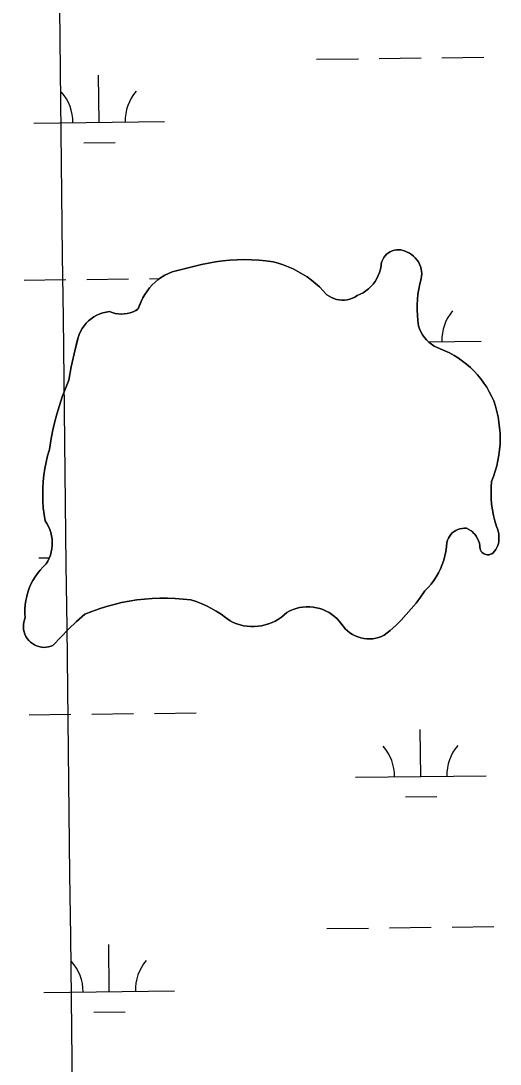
# Model space of a CAD drawing. Extents: x 3684037 to 3722149, y 433263 to 459021.
# Drawn here: x 3709216 to 3709583, y 453453 to 454251 of the extents above; entities that cross this region are included whole.
import ezdxf

# ---------------------------------------------------------------- set-up
doc = ezdxf.new("R2010")
doc.units = 0
for name, color, linetype in [('V-GRID-MAJR', 7, 'Continuous'), ('V-TOPO-SHOR', 7, 'Continuous'), ('V-WETL-SWMP', 7, 'Continuous')]:
    doc.layers.add(name, color=color, linetype=linetype)

msp = doc.modelspace()

# ---------------------------------------------------------------- linework, layer by layer
at = {"layer": 'V-GRID-MAJR'}
msp.add_spline([(3709426.74, 438923.75200000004), (3709355.373, 444981.088), (3709283.97, 451041.507), (3709212.5670000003, 457101.934), (3709212.531, 457105.01)], degree=3, dxfattribs=at)
at = {"layer": 'V-TOPO-SHOR'}
for points in [[(3709332.096, 454059.447), (3709354.481, 454064.995), (3709359.8880000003, 454066.136), (3709365.3310000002, 454067.072), (3709370.806, 454067.803), (3709376.307, 454068.327), (3709381.8200000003, 454068.645), (3709387.343, 454068.755), (3709392.867, 454068.655), (3709398.382, 454068.35000000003), (3709403.883, 454067.836), (3709409.359, 454067.115), (3709413.304, 454066.048), (3709417.187, 454064.776), (3709420.998, 454063.308), (3709424.73, 454061.643), (3709428.369, 454059.787), (3709431.9080000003, 454057.745), (3709435.336, 454055.521), (3709438.644, 454053.125), (3709441.824, 454050.559), (3709444.865, 454047.833), (3709447.7630000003, 454044.951), (3709450.508, 454041.925), (3709452.197, 454040.737), (3709454.002, 454039.733), (3709455.9020000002, 454038.92600000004), (3709457.876, 454038.326), (3709459.904, 454037.935), (3709461.96, 454037.76300000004), (3709464.024, 454037.808), (3709466.072, 454038.07), (3709468.082, 454038.549), (3709470.0270000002, 454039.235), (3709471.893, 454040.124), (3709473.65, 454041.206), (3709475.995, 454042.20900000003), (3709478.242, 454043.418), (3709480.3740000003, 454044.818), (3709482.373, 454046.401), (3709484.224, 454048.157), (3709485.911, 454050.067), (3709487.427, 454052.119), (3709488.752, 454054.299), (3709489.883, 454056.58400000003), (3709490.804, 454058.962), (3709491.515, 454061.411), (3709492.004, 454063.916), (3709492.221, 454065.58900000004), (3709492.651, 454067.221), (3709493.282, 454068.786), (3709494.11, 454070.259), (3709495.115, 454071.614), (3709496.287, 454072.833), (3709497.6010000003, 454073.89), (3709499.041, 454074.772), (3709500.579, 454075.465), (3709502.1950000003, 454075.956), (3709503.86, 454076.24100000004), (3709505.548, 454076.308), (3709507.2290000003, 454076.163), (3709508.878, 454075.805), (3709510.469, 454075.24100000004), (3709511.9760000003, 454074.48), (3709513.713, 454073.648), (3709515.3510000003, 454072.63800000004), (3709516.873, 454071.45900000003), (3709518.262, 454070.125), (3709519.501, 454068.653), (3709520.576, 454067.053), (3709521.473, 454065.352), (3709522.186, 454063.564), (3709522.7060000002, 454061.71), (3709523.023, 454059.81200000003), (3709523.1380000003, 454057.891), (3709523.048, 454055.968), (3709522.755, 454054.063), (3709521.741, 454050.164), (3709520.9220000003, 454046.217), (3709520.301, 454042.23600000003), (3709519.882, 454038.228), (3709519.66, 454034.204), (3709519.64, 454030.173), (3709519.818, 454026.14900000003), (3709520.199, 454022.137), (3709520.779, 454018.147), (3709521.5810000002, 454015.77), (3709522.605, 454013.48), (3709523.845, 454011.297), (3709525.284, 454009.24), (3709526.912, 454007.332), (3709528.717, 454005.587), (3709530.677, 454004.02), (3709532.778, 454002.648)], [(3709304.188, 454029.784), (3709305.409, 454030.568), (3709305.989, 454031.023), (3709307.109, 454033.911), (3709308.247, 454036.764), (3709309.589, 454039.52400000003), (3709311.123, 454042.185), (3709312.845, 454044.726), (3709314.744, 454047.141), (3709316.812, 454049.41000000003), (3709319.036, 454051.528), (3709321.4080000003, 454053.477), (3709323.913, 454055.255), (3709326.538, 454056.846), (3709329.27, 454058.24700000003), (3709332.096, 454059.447)], [(3709239.279, 453772.875), (3709237.4790000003, 453772.379), (3709235.634, 453772.096), (3709233.768, 453772.031), (3709231.906, 453772.18), (3709230.073, 453772.547), (3709228.298, 453773.12200000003), (3709226.6, 453773.901), (3709225.004, 453774.871), (3709223.534, 453776.02), (3709222.205, 453777.333), (3709221.037, 453778.791), (3709220.048, 453780.374), (3709219.248, 453782.06200000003), (3709218.6520000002, 453783.83400000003), (3709218.262, 453785.658), (3709218.09, 453787.52), (3709218.133, 453789.386), (3709218.394, 453791.235), (3709218.869, 453793.041), (3709219.549, 453794.78), (3709219.3340000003, 453798.045), (3709219.34, 453801.315), (3709219.5670000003, 453804.57800000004), (3709220.018, 453807.818), (3709220.683, 453811.021), (3709221.566, 453814.17100000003), (3709222.66, 453817.253), (3709223.96, 453820.253), (3709225.461, 453823.159), (3709227.1550000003, 453825.95900000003), (3709229.035, 453828.634), (3709231.091, 453831.177), (3709233.315, 453833.575), (3709235.6950000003, 453835.818), (3709236.938, 453837.985), (3709237.995, 453840.25), (3709238.855, 453842.59500000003), (3709239.515, 453845.005), (3709239.969, 453847.463), (3709240.215, 453849.947), (3709240.252, 453852.446), (3709240.076, 453854.938), (3709239.691, 453857.408), (3709239.099, 453859.835), (3709238.304, 453862.202), (3709237.315, 453864.496), (3709236.133, 453866.7), (3709234.771, 453868.793), (3709233.975, 453873.76300000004), (3709233.397, 453878.766), (3709233.039, 453883.788), (3709232.9020000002, 453888.82), (3709232.983, 453893.854), (3709233.287, 453898.88), (3709233.811, 453903.887), (3709234.552, 453908.868), (3709235.5130000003, 453913.81), (3709236.686, 453918.705), (3709238.077, 453923.544), (3709239.168, 453930.352), (3709240.483, 453937.12), (3709242.019, 453943.842), (3709243.772, 453950.51), (3709245.745, 453957.117), (3709247.93, 453963.656), (3709250.328, 453970.12200000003), (3709252.935, 453976.503), (3709254.764, 453986.612), (3709256.906, 453996.658), (3709259.362, 454006.63300000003), (3709259.984, 454009.097), (3709260.826, 454011.49700000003), (3709261.883, 454013.81200000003), (3709263.14, 454016.021), (3709264.592, 454018.108), (3709266.227, 454020.058), (3709268.029, 454021.852), (3709269.985, 454023.476), (3709272.078, 454024.92), (3709274.294, 454026.167), (3709276.612, 454027.21400000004), (3709279.014, 454028.045), (3709281.4820000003, 454028.658), (3709283.995, 454029.047), (3709286.164, 454028.20900000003), (3709288.404, 454027.59500000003), (3709290.696, 454027.21), (3709293.014, 454027.06), (3709295.3370000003, 454027.14400000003), (3709297.639, 454027.46400000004), (3709299.898, 454028.014), (3709302.0870000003, 454028.791), (3709304.188, 454029.784)], [(3709532.778, 454002.648), (3709535, 454001.481), (3709537.322, 454000.53), (3709540.941, 453999.021), (3709544.474, 453997.317), (3709547.909, 453995.427), (3709551.237, 453993.352), (3709554.448, 453991.103), (3709557.534, 453988.683), (3709560.483, 453986.10000000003), (3709563.291, 453983.364), (3709565.947, 453980.478), (3709568.444, 453977.45300000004), (3709570.772, 453974.3), (3709572.929, 453971.025), (3709574.903, 453967.637), (3709576.693, 453964.15), (3709578.295, 453960.57), (3709579.597, 453956.568), (3709580.703, 453952.507), (3709581.612, 453948.396), (3709582.3170000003, 453944.24700000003), (3709582.821, 453940.069), (3709583.122, 453935.873), (3709583.214, 453931.664), (3709583.103, 453927.458), (3709582.788, 453923.261), (3709582.27, 453919.083), (3709581.5470000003, 453914.938), (3709580.623, 453910.832), (3709579.501, 453906.777), (3709578.18, 453902.779), (3709576.669, 453898.851), (3709576.327, 453894.53), (3709576.218, 453890.192), (3709576.343, 453885.859), (3709576.701, 453881.53500000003), (3709577.293, 453877.24100000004), (3709578.119, 453872.983), (3709579.169, 453868.77400000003), (3709580.447, 453864.629), (3709581.211, 453862.765), (3709581.776, 453860.832), (3709582.137, 453858.85000000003), (3709582.284, 453856.841), (3709582.223, 453854.827), (3709582.159, 453853.156), (3709581.893, 453851.50800000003), (3709581.43, 453849.902), (3709580.7770000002, 453848.36600000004), (3709579.941, 453846.918), (3709578.938, 453845.583), (3709577.779, 453844.379), (3709576.8570000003, 453843.713), (3709575.829, 453843.232), (3709574.727, 453842.947), (3709573.592, 453842.873), (3709572.464, 453843.00800000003), (3709571.381, 453843.352), (3709570.379, 453843.889), (3709569.494, 453844.604), (3709568.757, 453845.47000000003), (3709568.194, 453846.457), (3709567.823, 453847.53), (3709567.657, 453848.655), (3709567.702, 453849.791), (3709567.344, 453851.71400000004), (3709566.764, 453853.58), (3709565.972, 453855.368), (3709564.975, 453857.05), (3709563.787, 453858.604), (3709562.427, 453860.009), (3709560.909, 453861.244), (3709559.261, 453862.292), (3709557.4990000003, 453863.142), (3709555.81, 453863.226), (3709554.1240000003, 453863.101), (3709552.465, 453862.772), (3709550.86, 453862.24100000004), (3709549.332, 453861.518), (3709547.9020000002, 453860.613), (3709546.596, 453859.542), (3709545.4280000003, 453858.317), (3709544.421, 453856.95900000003), (3709543.5870000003, 453855.49100000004), (3709542.938, 453853.928), (3709542.485, 453852.298), (3709542.199, 453848.837), (3709541.697, 453845.4), (3709540.978, 453842.001), (3709540.0500000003, 453838.652), (3709538.914, 453835.369), (3709537.574, 453832.164)], [(3709537.574, 453832.164), (3709536.036, 453829.049), (3709534.306, 453826.037), (3709532.3910000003, 453823.139), (3709530.298, 453820.36600000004), (3709528.037, 453817.73), (3709525.614, 453815.24), (3709522.327, 453810.484), (3709518.856, 453805.862), (3709515.204, 453801.381), (3709511.376, 453797.047), (3709507.381, 453792.869), (3709503.223, 453788.851), (3709498.9080000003, 453785.005), (3709494.4450000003, 453781.329), (3709492.35, 453780.346), (3709490.173, 453779.561), (3709487.935, 453778.982), (3709485.649, 453778.609), (3709483.339, 453778.45300000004), (3709481.0270000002, 453778.509), (3709478.727, 453778.779), (3709476.464, 453779.262), (3709474.256, 453779.95300000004), (3709472.12, 453780.843), (3709470.076, 453781.929), (3709468.1410000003, 453783.197), (3709466.3310000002, 453784.64), (3709464.663, 453786.244), (3709463.15, 453787.995), (3709461.807, 453789.879), (3709460.191, 453791.923), (3709458.413, 453793.82800000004), (3709456.484, 453795.583), (3709454.421, 453797.174), (3709452.234, 453798.591), (3709449.94, 453799.82800000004), (3709447.552, 453800.873), (3709445.089, 453801.721), (3709442.5640000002, 453802.364), (3709439.9930000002, 453802.8), (3709437.398, 453803.025), (3709434.791, 453803.04000000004), (3709432.194, 453802.841), (3709429.62, 453802.431), (3709427.089, 453801.815), (3709424.615, 453800.994), (3709422.217, 453799.974), (3709419.911, 453798.76300000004), (3709417.883, 453796.869), (3709415.72, 453795.132), (3709413.431, 453793.566), (3709411.0300000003, 453792.175), (3709408.532, 453790.971), (3709405.949, 453789.95900000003), (3709403.2970000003, 453789.146), (3709400.592, 453788.534), (3709397.847, 453788.128), (3709395.0810000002, 453787.93200000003), (3709392.306, 453787.946), (3709389.541, 453788.167), (3709386.801, 453788.599), (3709384.1010000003, 453789.23600000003), (3709381.457, 453790.076), (3709378.883, 453791.112), (3709376.397, 453792.341), (3709373.005, 453794.971), (3709369.489, 453797.43), (3709365.858, 453799.716), (3709362.1180000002, 453801.82300000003), (3709358.2800000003, 453803.744), (3709354.3540000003, 453805.477), (3709350.348, 453807.017), (3709346.273, 453808.358), (3709340.389, 453809.02), (3709334.484, 453809.456), (3709328.5700000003, 453809.669), (3709322.649, 453809.657), (3709316.734, 453809.417), (3709310.832, 453808.956), (3709304.952, 453808.268), (3709299.1010000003, 453807.36100000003), (3709293.291, 453806.228), (3709287.528, 453804.879), (3709281.818, 453803.31), (3709276.174, 453801.52400000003), (3709270.6010000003, 453799.527), (3709265.108, 453797.32), (3709258.799, 453791.679), (3709252.6750000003, 453785.838), (3709246.744, 453779.80100000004), (3709241.012, 453773.575), (3709239.279, 453772.875)]]:
    msp.add_lwpolyline(points, dxfattribs=at)
at = {"layer": 'V-WETL-SWMP'}
for p, q in [((3709442.6320373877, 454222.1669880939), (3709474.629870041, 454222.5393279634)), ((3709490.6287863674, 454222.7254978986), (3709522.6266190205, 454223.09783776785)), ((3709538.625535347, 454223.28400770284), (3709570.6233680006, 454223.65634757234)), ((3709276.119588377, 454173.7962436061), (3709275.700710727, 454209.793802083)), ((3709226.1229748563, 454173.2144625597), (3709326.1162018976, 454174.378024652)), ((3709264.2999483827, 454158.2266626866), (3709288.2983228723, 454158.5059175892)), ((3709218.676658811, 454053.04870035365), (3709250.6744914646, 454053.4210402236)), ((3709266.673407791, 454053.60721015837), (3709298.6712404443, 454053.9795500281)), ((3709314.670156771, 454054.16571996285), (3709322.507176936, 454054.2569147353)), ((3709528.3849345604, 454005.9071636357), (3709568.559407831, 454006.3746502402)), ((3709229.993811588, 453840.5620246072), (3709238.143799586, 453840.6568612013)), ((3709222.5474955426, 453720.39626240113), (3709254.5453281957, 453720.7686022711)), ((3709270.544244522, 453720.95477220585), (3709302.5420771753, 453721.3271120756)), ((3709318.540993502, 453721.51328201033), (3709350.5388261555, 453721.88562188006)), ((3709522.4336310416, 453673.14043124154), (3709522.0147533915, 453709.13798971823)), ((3709472.437017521, 453672.55865019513), (3709572.4302445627, 453673.72221228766)), ((3709510.6139910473, 453657.570850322), (3709534.6123655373, 453657.85010522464)), ((3709450.37371085, 453556.86211218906), (3709482.371543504, 453557.23445205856)), ((3709498.37045983, 453557.4206219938), (3709530.3682924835, 453557.79296186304)), ((3709546.36720881, 453557.979131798), (3709578.365041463, 453558.3514716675)), ((3709283.8612618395, 453508.4913677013), (3709283.442384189, 453544.48892617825)), ((3709233.8646483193, 453507.9095866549), (3709333.8578753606, 453509.0731487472)), ((3709272.041621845, 453492.9217867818), (3709296.0399963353, 453493.20104168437))]:
    msp.add_line(p, q, dxfattribs=at)
for points in [[(3709523.048, 454055.967), (3709523.1380000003, 454057.89), (3709523.023, 454059.811), (3709522.705, 454061.71), (3709522.186, 454063.564), (3709521.473, 454065.352), (3709520.575, 454067.054), (3709519.5, 454068.652), (3709518.261, 454070.126), (3709516.873, 454071.45900000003), (3709515.3510000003, 454072.63800000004), (3709513.713, 454073.64900000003), (3709510.469, 454075.24100000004), (3709508.878, 454075.805), (3709507.2290000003, 454076.163), (3709505.5470000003, 454076.309), (3709503.86, 454076.24), (3709502.1950000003, 454075.957), (3709500.58, 454075.465), (3709499.041, 454074.773), (3709497.602, 454073.89), (3709496.286, 454072.832), (3709495.116, 454071.615), (3709494.11, 454070.259), (3709493.2830000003, 454068.787), (3709492.651, 454067.222), (3709492.222, 454065.58900000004), (3709492.004, 454063.91500000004), (3709491.514, 454061.412), (3709490.804, 454058.962), (3709489.882, 454056.585), (3709488.752, 454054.298), (3709487.426, 454052.12), (3709485.912, 454050.067), (3709484.223, 454048.156), (3709482.372, 454046.402), (3709480.373, 454044.818), (3709478.242, 454043.417), (3709475.995, 454042.21), (3709473.651, 454041.205), (3709471.892, 454040.124), (3709470.028, 454039.23600000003), (3709468.082, 454038.549), (3709466.073, 454038.071), (3709464.025, 454037.808), (3709461.961, 454037.76300000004), (3709459.904, 454037.936), (3709457.877, 454038.326), (3709455.9020000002, 454038.927), (3709454.001, 454039.734), (3709452.197, 454040.737), (3709450.508, 454041.925), (3709447.764, 454044.952), (3709444.866, 454047.832), (3709441.824, 454050.559), (3709438.644, 454053.125), (3709435.336, 454055.522), (3709431.907, 454057.745), (3709428.369, 454059.787), (3709424.7290000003, 454061.643), (3709420.998, 454063.308), (3709417.186, 454064.777), (3709413.3030000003, 454066.048), (3709409.359, 454067.115), (3709403.882, 454067.836), (3709398.382, 454068.349), (3709392.867, 454068.656), (3709387.343, 454068.755), (3709381.8200000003, 454068.645), (3709376.306, 454068.32800000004), (3709370.806, 454067.804), (3709365.3310000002, 454067.072), (3709359.887, 454066.136), (3709354.4820000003, 454064.995), (3709332.097, 454059.447), (3709329.271, 454058.24700000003), (3709326.538, 454056.847), (3709323.912, 454055.254), (3709321.4080000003, 454053.478)], [(3709321.4080000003, 454053.478), (3709319.037, 454051.527), (3709316.812, 454049.41000000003), (3709314.744, 454047.14), (3709312.845, 454044.727), (3709311.123, 454042.185), (3709309.589, 454039.525), (3709308.248, 454036.76300000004), (3709305.989, 454031.023), (3709304.188, 454029.784), (3709302.088, 454028.79000000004), (3709299.897, 454028.014), (3709297.639, 454027.46400000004), (3709295.3370000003, 454027.145), (3709293.015, 454027.06), (3709290.696, 454027.21), (3709288.404, 454027.59500000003), (3709286.163, 454028.20900000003), (3709283.995, 454029.047), (3709281.4820000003, 454028.658), (3709279.014, 454028.045), (3709276.611, 454027.213), (3709274.293, 454026.168), (3709272.078, 454024.92), (3709269.984, 454023.477), (3709268.028, 454021.852), (3709266.2260000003, 454020.058), (3709264.592, 454018.109), (3709263.14, 454016.021), (3709261.882, 454013.811), (3709260.827, 454011.498), (3709259.985, 454009.098), (3709256.907, 453996.658), (3709254.764, 453986.612), (3709252.935, 453976.504), (3709250.327, 453970.121), (3709247.929, 453963.657), (3709245.744, 453957.117), (3709243.773, 453950.51), (3709242.019, 453943.842), (3709240.484, 453937.12), (3709239.169, 453930.352), (3709238.076, 453923.544), (3709236.687, 453918.705), (3709235.512, 453913.809), (3709234.5530000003, 453908.867), (3709233.811, 453903.887), (3709233.287, 453898.88), (3709232.984, 453893.854), (3709232.901, 453888.82), (3709233.039, 453883.788), (3709233.397, 453878.766), (3709233.975, 453873.764), (3709234.771, 453868.793), (3709236.133, 453866.699), (3709237.3140000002, 453864.49700000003), (3709238.305, 453862.20300000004), (3709239.099, 453859.83400000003), (3709239.69, 453857.407), (3709240.075, 453854.938), (3709240.251, 453852.446), (3709240.215, 453849.94800000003), (3709239.969, 453847.462), (3709239.515, 453845.005), (3709238.855, 453842.59500000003), (3709237.994, 453840.25), (3709236.9390000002, 453837.985), (3709235.696, 453835.818), (3709233.315, 453833.576), (3709231.091, 453831.178), (3709229.034, 453828.634), (3709227.1550000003, 453825.958), (3709225.461, 453823.16000000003), (3709223.96, 453820.253), (3709222.66, 453817.25200000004), (3709221.566, 453814.17), (3709220.684, 453811.02), (3709220.017, 453807.818), (3709219.568, 453804.57800000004), (3709219.34, 453801.315), (3709219.333, 453798.045), (3709219.548, 453794.781), (3709218.8680000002, 453793.042), (3709218.394, 453791.235), (3709218.134, 453789.386), (3709218.09, 453787.51900000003), (3709218.2630000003, 453785.659), (3709218.651, 453783.833), (3709219.248, 453782.063), (3709220.048, 453780.375), (3709221.037, 453778.792), (3709222.204, 453777.33400000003), (3709223.5330000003, 453776.021), (3709225.005, 453774.87200000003), (3709226.6, 453773.901), (3709228.298, 453773.123), (3709230.074, 453772.54600000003), (3709231.906, 453772.181), (3709233.767, 453772.03), (3709235.633, 453772.096), (3709237.4790000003, 453772.379)], [(3709543.5870000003, 453855.49), (3709544.421, 453856.96), (3709545.429, 453858.318), (3709546.595, 453859.542), (3709547.903, 453860.614), (3709549.332, 453861.518), (3709550.86, 453862.24100000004), (3709552.466, 453862.771), (3709554.1240000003, 453863.101), (3709555.81, 453863.226), (3709557.4990000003, 453863.143), (3709559.2600000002, 453862.293), (3709560.91, 453861.244), (3709562.426, 453860.00800000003), (3709563.787, 453858.604), (3709564.974, 453857.05), (3709565.971, 453855.368), (3709566.765, 453853.581), (3709567.345, 453851.71400000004), (3709567.702, 453849.791), (3709567.657, 453848.655), (3709567.823, 453847.531), (3709568.194, 453846.457), (3709568.758, 453845.47000000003), (3709569.495, 453844.604), (3709570.38, 453843.89), (3709571.381, 453843.353), (3709572.465, 453843.009), (3709573.593, 453842.873), (3709574.727, 453842.94800000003), (3709575.828, 453843.231), (3709576.8570000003, 453843.713), (3709577.779, 453844.378), (3709578.937, 453845.582), (3709579.941, 453846.918), (3709580.776, 453848.365), (3709581.43, 453849.902), (3709581.893, 453851.507), (3709582.159, 453853.157), (3709582.285, 453856.84), (3709582.136, 453858.85000000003), (3709581.776, 453860.832), (3709581.2120000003, 453862.766), (3709580.447, 453864.63), (3709579.17, 453868.77400000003), (3709578.1180000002, 453872.982), (3709577.294, 453877.24), (3709576.702, 453881.536), (3709576.343, 453885.858), (3709576.218, 453890.193), (3709576.326, 453894.529), (3709576.669, 453898.852), (3709578.181, 453902.78), (3709579.5, 453906.776), (3709580.623, 453910.832), (3709581.546, 453914.938), (3709582.269, 453919.08400000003), (3709582.789, 453923.261), (3709583.1040000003, 453927.457), (3709583.215, 453931.66500000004), (3709583.1210000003, 453935.87200000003), (3709582.821, 453940.07), (3709582.318, 453944.248), (3709581.612, 453948.397), (3709580.704, 453952.507), (3709579.597, 453956.567), (3709578.294, 453960.569), (3709576.694, 453964.14900000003), (3709574.904, 453967.637), (3709572.9280000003, 453971.02400000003), (3709570.772, 453974.299), (3709568.443, 453977.454), (3709565.947, 453980.478), (3709563.291, 453983.363), (3709560.484, 453986.101), (3709557.534, 453988.683), (3709554.448, 453991.103), (3709551.237, 453993.353), (3709547.909, 453995.42600000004), (3709544.474, 453997.317), (3709540.9420000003, 453999.02), (3709535, 454001.48), (3709532.778, 454002.647), (3709530.677, 454004.02), (3709528.717, 454005.586), (3709526.913, 454007.332), (3709525.284, 454009.24100000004), (3709523.844, 454011.297), (3709522.606, 454013.479), (3709521.5810000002, 454015.77), (3709520.778, 454018.148), (3709520.199, 454022.136), (3709519.819, 454026.148), (3709519.639, 454030.174), (3709519.66, 454034.204), (3709519.881, 454038.228), (3709520.302, 454042.23600000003), (3709520.923, 454046.217), (3709521.741, 454050.164), (3709522.754, 454054.064), (3709523.048, 454055.967)], [(3709237.4790000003, 453772.379), (3709239.2800000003, 453772.875), (3709241.011, 453773.576), (3709246.7430000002, 453779.802), (3709252.6750000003, 453785.83900000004), (3709258.799, 453791.68), (3709265.109, 453797.319), (3709270.602, 453799.527), (3709276.174, 453801.525), (3709281.819, 453803.31), (3709287.5270000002, 453804.879), (3709293.291, 453806.229), (3709299.102, 453807.36), (3709304.952, 453808.26900000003), (3709310.832, 453808.956), (3709316.734, 453809.418), (3709322.649, 453809.656), (3709328.569, 453809.669), (3709334.485, 453809.457), (3709340.389, 453809.02), (3709346.272, 453808.359), (3709350.348, 453807.017), (3709354.3540000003, 453805.477), (3709358.281, 453803.745), (3709362.1180000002, 453801.82300000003), (3709365.8570000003, 453799.716), (3709369.489, 453797.43), (3709373.005, 453794.97000000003), (3709376.397, 453792.341), (3709378.884, 453791.113), (3709381.457, 453790.076), (3709384.1010000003, 453789.23600000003), (3709386.801, 453788.599), (3709389.541, 453788.168), (3709392.306, 453787.945), (3709395.08, 453787.93200000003), (3709397.847, 453788.128), (3709400.591, 453788.533), (3709403.2970000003, 453789.145), (3709405.949, 453789.95900000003), (3709408.532, 453790.971), (3709411.031, 453792.175), (3709413.431, 453793.565), (3709415.72, 453795.13300000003), (3709417.884, 453796.869), (3709419.91, 453798.76300000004), (3709422.217, 453799.974), (3709424.615, 453800.994), (3709427.089, 453801.815), (3709429.62, 453802.43200000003), (3709432.194, 453802.841), (3709434.792, 453803.039), (3709437.398, 453803.025), (3709439.994, 453802.8), (3709442.5640000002, 453802.363), (3709445.089, 453801.72000000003), (3709447.5530000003, 453800.87200000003), (3709449.94, 453799.82800000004), (3709452.235, 453798.592), (3709454.421, 453797.174), (3709456.484, 453795.582), (3709458.412, 453793.82800000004), (3709460.19, 453791.923), (3709463.151, 453787.996), (3709464.663, 453786.244), (3709466.3310000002, 453784.64), (3709468.1410000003, 453783.197), (3709470.076, 453781.928), (3709472.12, 453780.843), (3709474.256, 453779.952), (3709476.465, 453779.262), (3709478.728, 453778.78), (3709481.0270000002, 453778.509), (3709483.34, 453778.45300000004), (3709485.649, 453778.61), (3709487.934, 453778.981), (3709490.174, 453779.561), (3709492.3510000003, 453780.346), (3709494.446, 453781.329), (3709498.909, 453785.004), (3709503.223, 453788.852), (3709507.381, 453792.869), (3709511.376, 453797.047), (3709515.203, 453801.38), (3709518.855, 453805.86100000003), (3709522.327, 453810.484), (3709525.613, 453815.24), (3709528.036, 453817.73), (3709530.298, 453820.36600000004), (3709532.3910000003, 453823.139), (3709534.306, 453826.037), (3709536.036, 453829.05), (3709537.574, 453832.16500000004), (3709538.914, 453835.37), (3709540.0500000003, 453838.653), (3709540.9790000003, 453842), (3709541.696, 453845.4), (3709542.199, 453848.837), (3709542.486, 453852.299), (3709542.938, 453853.928), (3709543.5870000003, 453855.49)]]:
    msp.add_lwpolyline(points, dxfattribs=at)
for centre, radius, start, end in [((3709220.8748692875, 454173.62822872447), 35.24628790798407, 359.8948670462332, 41.43852537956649), ((3709331.3532583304, 454174.91380045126), 35.24628790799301, 139.8948639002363, 181.4385222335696), ((3709573.796464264, 454006.91042603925), 35.24628790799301, 139.8948639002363, 181.4385222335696), ((3709467.188911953, 453672.97241635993), 35.24628790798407, 359.8948670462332, 41.43852537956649), ((3709577.667300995, 453674.2579880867), 35.24628790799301, 139.8948639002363, 181.4385222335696), ((3709228.61654275, 453508.3233528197), 35.24628790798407, 359.8948670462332, 41.43852537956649), ((3709339.0949317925, 453509.6089245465), 35.24628790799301, 139.8948639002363, 181.4385222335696)]:
    msp.add_arc(centre, radius, start, end, dxfattribs=at)

doc.saveas('drawing.dxf')
